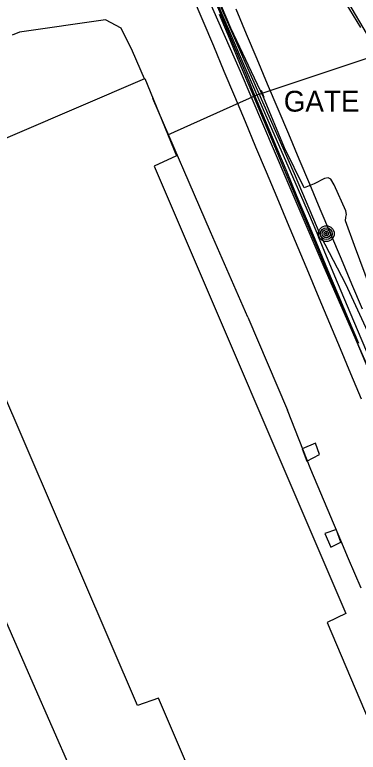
# Model space of a CAD drawing. Extents: x 368532 to 392481, y 10654822 to 10676899.
# Drawn here: x 378431.1 to 378513.7, y 10661427.9 to 10661605.3 of the extents above; entities that cross this region are included whole.
import ezdxf

# ---------------------------------------------------------------- set-up
doc = ezdxf.new("R2010")
doc.units = 0
for name, color, linetype in [('p_Catenary', 7, 'Continuous'), ('p_dtm retaining wall', 7, 'Continuous'), ('p_road - paved curb', 7, 'Continuous'), ('p_road general road feature', 7, 'Continuous'), ('p_structure building', 7, 'Continuous'), ('p_structure fence', 7, 'Continuous'), ('p_structure stairs', 7, 'Continuous'), ('p_utility general pole', 7, 'Continuous')]:
    doc.layers.add(name, color=color, linetype=linetype)

msp = doc.modelspace()

# ---------------------------------------------------------------- linework, layer by layer
at = {"layer": 'p_Catenary'}
for points in [[(378473.77, 10661609.89), (378476.31, 10661603.83), (378478.85, 10661597.77), (378481.39, 10661591.71), (378483.92, 10661585.64), (378486.46, 10661579.58), (378489, 10661573.52), (378491.54, 10661567.46), (378494.08, 10661561.39), (378496.62, 10661555.33), (378499.16, 10661549.27), (378501.7, 10661543.21), (378504.24, 10661537.14), (378506.77, 10661531.08), (378509.31, 10661525.02), (378511.85, 10661518.96), (378514.39, 10661512.89)], [(378479.23, 10661608.69), (378481.7, 10661602.8), (378484.16, 10661596.91), (378486.62, 10661591.02), (378489.09, 10661585.13), (378491.55, 10661579.24), (378494.01, 10661573.35), (378496.48, 10661567.46), (378498.94, 10661561.57), (378501.41, 10661555.68), (378503.87, 10661549.79), (378506.33, 10661543.91), (378508.8, 10661538.02), (378511.26, 10661532.13), (378513.72, 10661526.24)], [(378484.22, 10661606.7), (378486.75, 10661600.69), (378489.29, 10661594.67), (378491.82, 10661588.66), (378494.36, 10661582.64), (378496.89, 10661576.63), (378499.43, 10661570.62), (378501.96, 10661564.6), (378504.49, 10661558.59), (378507.03, 10661552.57), (378509.56, 10661546.56), (378512.1, 10661540.55), (378514.63, 10661534.53)], [(378480.24, 10661605.37), (378482.78, 10661599.31), (378485.33, 10661593.24), (378487.88, 10661587.17), (378490.42, 10661581.1), (378492.97, 10661575.03), (378495.51, 10661568.97), (378498.06, 10661562.9), (378500.61, 10661556.83), (378503.15, 10661550.76), (378505.7, 10661544.69), (378508.25, 10661538.62), (378510.79, 10661532.56), (378513.34, 10661526.49), (378515.89, 10661520.42)]]:
    msp.add_lwpolyline(points, dxfattribs=at)
at = {"layer": 'p_dtm retaining wall'}
for p, q in [((378507.74, 10661614.32), (378516.4, 10661599.44)), ((378478.42, 10661611.17), (378485.08, 10661595.8)), ((378485.08, 10661595.8), (378491.42, 10661581.19)), ((378491.42, 10661581.19), (378497.87, 10661566.32)), ((378497.87, 10661566.32), (378501.93, 10661556.96)), ((378501.93, 10661556.96), (378504.14, 10661551.87)), ((378505.06, 10661549.54), (378504.14, 10661551.87)), ((378508.06, 10661542.38), (378505.06, 10661549.54)), ((378512.64, 10661531.52), (378508.06, 10661542.38)), ((378516.61, 10661522.07), (378512.64, 10661531.52))]:
    msp.add_line(p, q, dxfattribs=at)
at = {"layer": 'p_road - paved curb'}
for p, q in [((378425.24, 10661467.66), (378435.4, 10661444.47)), ((378435.4, 10661444.47), (378447.43, 10661417.24))]:
    msp.add_line(p, q, dxfattribs=at)
at = {"layer": 'p_road general road feature'}
for p, q in [((378501.45, 10661623.35), (378514.24, 10661602.21)), ((378485.4, 10661591.57), (378475.81, 10661613.34)), ((378483.05, 10661602.02), (378479.36, 10661610.76)), ((378452.91, 10661604.02), (378432.23, 10661601.03)), ((378456.7, 10661601.99), (378452.91, 10661604.02)), ((378459.39, 10661596.46), (378456.7, 10661601.99)), ((378490.89, 10661585.46), (378483.05, 10661602.02)), ((378432.23, 10661601.03), (378430.42, 10661600.36)), ((378462.25, 10661589.86), (378459.39, 10661596.46)), ((378496.37, 10661565.87), (378485.4, 10661591.57)), ((378478.18, 10661553.04), (378464.29, 10661585.14)), ((378495.93, 10661573.23), (378490.89, 10661585.46)), ((378500.68, 10661563.63), (378495.93, 10661573.23)), ((378505.51, 10661544.54), (378496.37, 10661565.87)), ((378505.6, 10661565.89), (378503.12, 10661564.62)), ((378506.46, 10661566.03), (378505.6, 10661565.89)), ((378507.07, 10661565.75), (378506.46, 10661566.03)), ((378507.94, 10661564.35), (378507.07, 10661565.75)), ((378503.12, 10661564.62), (378500.68, 10661563.63)), ((378510.7, 10661558.07), (378507.94, 10661564.35)), ((378510.89, 10661557.19), (378510.7, 10661558.07)), ((378510.61, 10661555.7), (378510.74, 10661556.56)), ((378510.74, 10661556.56), (378510.89, 10661557.19)), ((378512.78, 10661549.74), (378510.61, 10661555.7)), ((378487.12, 10661532.5), (378478.18, 10661553.04)), ((378519.06, 10661532.79), (378512.78, 10661549.74)), ((378516.97, 10661518.43), (378505.51, 10661544.54)), ((378487.12, 10661532.5), (378496.71, 10661510.14)), ((378502.27, 10661495.86), (378496.71, 10661510.14)), ((378509.47, 10661478.8), (378502.27, 10661495.86)), ((378511.35, 10661474.41), (378509.47, 10661478.8)), ((378514.38, 10661467.32), (378511.35, 10661474.41))]:
    msp.add_line(p, q, dxfattribs=at)
at = {"layer": 'p_structure building'}
msp.add_lwpolyline([(378491.25, 10661381.2), (378465.63, 10661440.92), (378460.62, 10661439.14), (378413.79, 10661548.01), (378408.2, 10661545.6), (378400.47, 10661563.4), (378462.33, 10661589.89), (378469.97, 10661571.33), (378464.62, 10661568.87), (378510.7, 10661461.25), (378506.18, 10661459.09), (378527.57, 10661408.8)], dxfattribs=at)
at = {"layer": 'p_structure fence'}
for p, q in [((378486.83, 10661593.1), (378478.5, 10661612.2)), ((378489.1, 10661585.88), (378516.55, 10661595.03)), ((378498.37, 10661567.01), (378486.83, 10661593.1)), ((378490.33, 10661587.08), (378490.98, 10661585.44)), ((378467.89, 10661576.38), (378489.1, 10661585.88)), ((378504.78, 10661551.81), (378498.37, 10661567.01)), ((378510.69, 10661540.44), (378504.78, 10661551.81)), ((378519.5, 10661521.33), (378510.69, 10661540.44))]:
    msp.add_line(p, q, dxfattribs=at)
at = {"layer": 'p_structure stairs'}
for p, q in [((378503.41, 10661502.2), (378500.18, 10661500.87)), ((378500.18, 10661500.87), (378501.36, 10661497.92)), ((378504.38, 10661499.49), (378503.41, 10661502.2)), ((378501.36, 10661497.92), (378504.38, 10661499.49)), ((378508.49, 10661481.48), (378505.69, 10661480.47)), ((378509.47, 10661478.38), (378508.4, 10661481.56)), ((378505.69, 10661480.47), (378507.12, 10661477.17)), ((378507.12, 10661477.17), (378509.47, 10661478.38))]:
    msp.add_line(p, q, dxfattribs=at)
at = {"layer": 'p_utility general pole'}
for radius in [1.9, 1.44, 0.973, 0.539, 0.192]:
    msp.add_circle((378506.02, 10661552.6), radius, dxfattribs=at)

# ---------------------------------------------------------------- texts
at = {"layer": 'p_structure fence'}
msp.add_text(' GATE', height=5, dxfattribs=at).set_placement((378493.92, 10661581.96))

doc.saveas('drawing.dxf')
